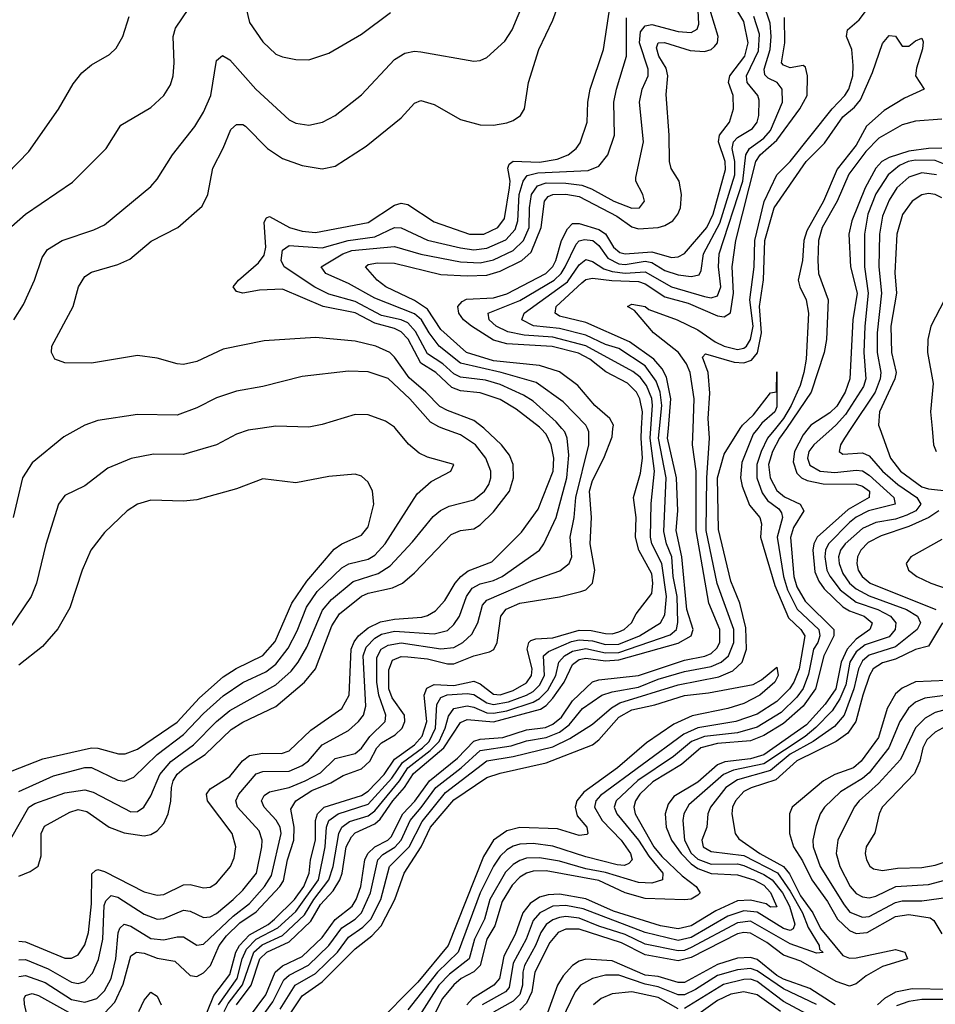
# Model space of a CAD drawing. Header units: inches. Extents: x 884549 to 1028252, y 526810 to 653624.
# Tile 782 of 1056: x 1013353 to 1016130, y 598252 to 601241. Entities that reach past the tile are written whole.
import ezdxf

# ---------------------------------------------------------------- set-up
doc = ezdxf.new("R2010")
doc.units = ezdxf.units.IN
doc.header["$MEASUREMENT"] = 0
doc.layers.add('B0519', color=7, linetype='Continuous')
doc.layers.add('B0610', color=7, linetype='Continuous')

msp = doc.modelspace()

# ---------------------------------------------------------------- linework, layer by layer
at = {"layer": 'B0519', "color": 5}
for points, elevation in [([(1014081.7, 600000), (1014045.5, 599994.5), (1014010, 599982.9), (1013950.1, 599949.9), (1013850, 599920.7), (1013758.5, 599921.5), (1013691.2, 599908.8), (1013620.2, 599879.8), (1013550, 599825.2), (1013490, 599796.8), (1013470.1, 599769.9), (1013432.2, 599647.8), (1013403.8, 599530), (1013387.8, 599490), (1013320.1, 599390)], 2560), ([(1013325.8, 598754.2), (1013380.5, 598850), (1013398.4, 598861.6), (1013490, 598893.9), (1013550, 598902.6), (1013575.6, 598895.6), (1013690, 598835.9), (1013710, 598837.1), (1013729.1, 598850), (1013750, 598885), (1013777.8, 598950), (1013810.9, 598989.1), (1013880.2, 599039.8), (1013949.9, 599110), (1013990, 599143.7), (1014130, 599221.3), (1014176.5, 599263.5), (1014197.6, 599290), (1014223.5, 599336.5), (1014271.4, 599448.6), (1014299, 599481), (1014364.7, 599535.3), (1014440, 599560), (1014476.8, 599583.2), (1014544.6, 599655.4), (1014607.4, 599732.6), (1014628.8, 599751.2), (1014656, 599764), (1014730, 599783.1), (1014762.3, 599810), (1014775.8, 599830), (1014781.8, 599850), (1014781.6, 599870), (1014767, 599910), (1014735.3, 599950), (1014690, 599980.3), (1014636, 600000)], 2540), ([(1013532.5, 600000), (1013486, 599974), (1013390, 599895.8), (1013360.8, 599850), (1013333, 599730)], 2540), ([(1013350, 598897.9), (1013454.8, 598945.2), (1013550, 598970.8), (1013570, 598970.6), (1013650, 598932.4), (1013670.3, 598929.7), (1013698.8, 598941.2), (1013769.6, 599010.4), (1013850, 599071.2), (1013910, 599134.8), (1013970, 599187.8), (1014030, 599228.4), (1014099.1, 599260.9), (1014130, 599284.3), (1014167, 599333), (1014194.2, 599385.8), (1014222.8, 599457.2), (1014255.4, 599504.6), (1014330, 599577), (1014351.3, 599588.7), (1014410, 599603.2), (1014430, 599615), (1014461.2, 599650), (1014558.5, 599801.5), (1014600.9, 599839.1), (1014660.9, 599870), (1014669.3, 599890), (1014590, 599912.7), (1014564.9, 599924.9), (1014532.1, 599952.1), (1014493.1, 600000)], 2560), ([(1013350, 598640.7), (1013384.8, 598655.2), (1013408.6, 598671.4), (1013417.5, 598702.5), (1013418.1, 598770), (1013427.5, 598792.5), (1013504.5, 598835.5), (1013530, 598842.8), (1013556.7, 598836.8), (1013624.1, 598790), (1013670, 598772), (1013730, 598763.3), (1013750, 598767.3), (1013770, 598778.3), (1013790, 598800.5), (1013803.4, 598830), (1013811.3, 598868.8), (1013812.7, 598910), (1013817.8, 598930), (1013830, 598950.1), (1013851.2, 598968.8), (1013915.3, 599010), (1013993.9, 599086.1), (1014030, 599108.1), (1014130, 599155.4), (1014216.9, 599230), (1014250.3, 599270), (1014299.1, 599400.9), (1014322.9, 599437.1), (1014390, 599491.2), (1014410, 599499.8), (1014484.1, 599515.9), (1014513.6, 599530), (1014550, 599561.7), (1014662, 599678.1), (1014690, 599689.7), (1014730, 599695.4), (1014750, 599707.2), (1014790, 599746.5), (1014838.2, 599810), (1014851.1, 599850), (1014849.6, 599890), (1014838.7, 599918.7), (1014814.8, 599950), (1014762, 600000)], 2520), ([(1013350, 598443.2), (1013370, 598441.3), (1013490, 598392.5), (1013510, 598391.7), (1013530, 598402.3), (1013550, 598432.4), (1013561.1, 598470), (1013570, 598557.3), (1013571.8, 598648.2), (1013582.1, 598657.9), (1013590, 598660.9), (1013610, 598655), (1013730, 598593.6), (1013770, 598582.9), (1013790, 598585.5), (1013850, 598615.1), (1013870, 598615.8), (1013910, 598605.1), (1013930, 598607.2), (1013950, 598619.8), (1013991.7, 598670), (1014003, 598697), (1014008.8, 598730), (1013997.3, 598770), (1013922.3, 598870), (1013919.7, 598890), (1013930, 598905.6), (1013990, 598943.8), (1014028.9, 598991.1), (1014050, 599006.7), (1014090, 599013.8), (1014147, 599013), (1014170, 599021.4), (1014235.5, 599084.5), (1014330, 599150.1), (1014351.7, 599190), (1014358.5, 599330), (1014367.4, 599352.6), (1014380.4, 599370), (1014410, 599394.5), (1014446.8, 599413.2), (1014490, 599421.4), (1014572.5, 599427.5), (1014590, 599432), (1014613.8, 599446.2), (1014642.5, 599477.5), (1014673.6, 599530), (1014691.3, 599550), (1014712.8, 599567.2), (1014785.1, 599594.9), (1014875.4, 599684.6), (1014925.1, 599754.9), (1014970.7, 599870), (1014973.5, 599910), (1014965.3, 599950), (1014950, 599982.7), (1014933.8, 600000)], 2480), ([(1013350, 598336.2), (1013370, 598339.2), (1013430, 598317.7), (1013510, 598266.9), (1013550, 598258.5), (1013586.5, 598270), (1013610, 598292.9), (1013630, 598330), (1013644.1, 598390), (1013651.2, 598468.8), (1013656.8, 598483.2), (1013670, 598495.7), (1013690, 598488.8), (1013750, 598451.7), (1013790, 598447.3), (1013830, 598457.2), (1013850, 598456.5), (1013890, 598431.2), (1013910, 598435), (1014000.5, 598519.5), (1014050, 598557.6), (1014095.7, 598610), (1014116.6, 598643.4), (1014146.2, 598770), (1014142.6, 598790), (1014131, 598811), (1014093.8, 598850), (1014086.4, 598870), (1014094.4, 598885.6), (1014110, 598896.4), (1014169.7, 598909.7), (1014218.5, 598930), (1014265.2, 598954.8), (1014310, 598997.9), (1014370, 599013.2), (1014390, 599029.2), (1014414.8, 599065.2), (1014461.1, 599110), (1014463, 599130), (1014441.8, 599190), (1014436, 599230), (1014435.8, 599304.2), (1014449.7, 599330), (1014470, 599342.4), (1014510, 599348.7), (1014630, 599331.1), (1014670, 599335.3), (1014697.5, 599350), (1014724.7, 599375.3), (1014742.9, 599410), (1014756.7, 599463.3), (1014770, 599478.7), (1014910, 599539), (1014991.8, 599568.2), (1015019.4, 599590), (1015028.1, 599610), (1015022.4, 599670), (1015034.8, 599730), (1015040.1, 599790), (1015079.6, 599950), (1015079.6, 599990), (1015074.9, 600000)], 2440), ([(1013350, 598386.6), (1013370, 598388), (1013439.3, 598359.3), (1013510, 598319), (1013530, 598315.2), (1013550, 598321.6), (1013573.6, 598346.4), (1013591.9, 598388.1), (1013604.7, 598450), (1013608.6, 598551.4), (1013613.7, 598566.3), (1013630, 598581.9), (1013650, 598577.1), (1013730, 598525.9), (1013770, 598510.7), (1013790, 598512.1), (1013850, 598537.4), (1013870, 598534.4), (1013910, 598515.2), (1013930, 598517), (1013950, 598527.5), (1014000.3, 598570), (1014030, 598598), (1014071, 598650), (1014087.6, 598730), (1014088.5, 598750), (1014078.9, 598779), (1014013.6, 598850), (1014008.3, 598870), (1014017.3, 598890), (1014070, 598951.5), (1014090, 598958.6), (1014170, 598959.9), (1014210, 598976.5), (1014229.1, 598990.9), (1014270, 599039.4), (1014350, 599082.9), (1014380.9, 599110), (1014395.4, 599130), (1014402.8, 599157.2), (1014394.5, 599310), (1014403.7, 599336.3), (1014430, 599363.8), (1014450, 599375.3), (1014490, 599384.9), (1014610, 599376.9), (1014650, 599386.1), (1014670, 599404.9), (1014686.5, 599430), (1014708.3, 599490), (1014725.2, 599514.8), (1014750, 599528.7), (1014790, 599537.9), (1014816.7, 599550), (1014929.2, 599630), (1014943.2, 599650), (1014979.9, 599730), (1015012.9, 599850), (1015018.7, 599918.7), (1015013.5, 599970), (1015006.1, 599990), (1014997.5, 600000)], 2460), ([(1013610, 598224.6), (1013641.1, 598258.9), (1013667, 598313), (1013690, 598398.7), (1013706.5, 598410), (1013730, 598406.8), (1013770, 598391.8), (1013822.9, 598382.9), (1013870, 598339.4), (1013890, 598336.7), (1013910, 598347.7), (1013931.1, 598370), (1013958.1, 598430), (1013980.1, 598459.9), (1014020.9, 598499.1), (1014070, 598532.9), (1014142.3, 598610), (1014152.8, 598627.2), (1014165.3, 598690), (1014184.4, 598750), (1014185.4, 598790), (1014175.3, 598844.7), (1014190.3, 598869.7), (1014238.7, 598901.3), (1014296.1, 598923.9), (1014333.7, 598946.3), (1014390, 598966.6), (1014415.2, 598990), (1014436.4, 599030), (1014450, 599045.7), (1014491.4, 599070), (1014512.7, 599090), (1014521.2, 599110), (1014519.6, 599130), (1014482.6, 599182.6), (1014473, 599210), (1014472.6, 599267.4), (1014483.8, 599296.2), (1014510, 599307.3), (1014530, 599306.4), (1014590, 599301), (1014650, 599285.4), (1014670, 599285.6), (1014730, 599309.8), (1014777.9, 599322.1), (1014790.6, 599329.4), (1014801.6, 599350), (1014812.6, 599430), (1014828.3, 599451.8), (1014870, 599469.3), (1014990, 599488.8), (1015054.7, 599505.3), (1015070, 599510.1), (1015090, 599530.3), (1015097.1, 599570), (1015082.9, 599650), (1015087, 599730), (1015081.5, 599810), (1015090, 599842), (1015124.4, 599910), (1015150, 599974), (1015152.6, 600000)], 2420), ([(1013901.3, 598178.7), (1013941.7, 598278.3), (1013990, 598342.8), (1014008.2, 598410), (1014019.1, 598430), (1014050, 598462.6), (1014106.2, 598493.8), (1014125.7, 598510), (1014186.7, 598570), (1014214.8, 598610), (1014230.8, 598650), (1014234.7, 598690), (1014249.8, 598750), (1014249.8, 598810), (1014255.9, 598830), (1014276.3, 598850), (1014390, 598885.6), (1014410, 598898.5), (1014458.2, 598950), (1014490, 598996), (1014550, 599039.3), (1014573.7, 599066.3), (1014587.8, 599110), (1014579.8, 599190), (1014588, 599212), (1014610, 599222.5), (1014670, 599220.1), (1014730, 599232.3), (1014750, 599224.8), (1014790, 599193.1), (1014810, 599191.1), (1014850, 599204.3), (1014890, 599227.6), (1014905.7, 599250), (1014907, 599270), (1014892, 599330), (1014897.3, 599350), (1014903.7, 599356.3), (1014918.3, 599361.7), (1014970, 599364.2), (1015050, 599387.9), (1015086.8, 599386.8), (1015130, 599377.2), (1015150, 599376.9), (1015170, 599382.8), (1015186, 599390), (1015208.5, 599410), (1015222.9, 599437.1), (1015270, 599499.3), (1015273.8, 599530), (1015270, 599558.4), (1015230.9, 599630), (1015221.1, 599670), (1015222.7, 599730), (1015215.1, 599790), (1015236, 599864), (1015241.9, 599910), (1015237.7, 599970), (1015239.4, 600000)], 2380), ([(1013955.7, 598250), (1014012.4, 598330), (1014027.8, 598390), (1014040.9, 598419.1), (1014070, 598449.3), (1014136.2, 598483.8), (1014190, 598533.8), (1014258.8, 598630), (1014279.3, 598730), (1014283.8, 598790), (1014290.8, 598810), (1014319.2, 598830), (1014410, 598859.9), (1014481.2, 598938.8), (1014514.4, 598985.6), (1014574.5, 599030), (1014594.5, 599050), (1014614.1, 599090), (1014618, 599162), (1014630, 599183.5), (1014649, 599191), (1014710, 599195.1), (1014730, 599192.8), (1014770, 599167.3), (1014790, 599161.7), (1014836, 599170), (1014890.3, 599190), (1014910, 599201.1), (1014930, 599220.6), (1014944.7, 599250), (1014941.6, 599310), (1014957.1, 599322.9), (1015026.8, 599353.2), (1015050, 599358.5), (1015090, 599355.2), (1015130, 599343.9), (1015170, 599345.2), (1015232.9, 599370), (1015296.8, 599410), (1015310, 599434.4), (1015315.4, 599490), (1015300.8, 599590), (1015270.4, 599650), (1015266.3, 599670), (1015268.3, 599771.7), (1015278.4, 599870), (1015265.6, 599970), (1015267.7, 600000)], 2360), ([(1013973.1, 598230), (1013985.2, 598254.8), (1014028.5, 598311.5), (1014063.2, 598410), (1014087.9, 598432.1), (1014150, 598461.1), (1014216.3, 598523.7), (1014244.7, 598570), (1014290.5, 598630), (1014303.5, 598670), (1014320.4, 598770), (1014329.9, 598790), (1014353.3, 598806.6), (1014410, 598824.1), (1014430, 598839), (1014505.1, 598930), (1014530, 598970), (1014598, 599022), (1014624.8, 599050), (1014643.4, 599090), (1014653.3, 599126.7), (1014669.5, 599150), (1014710, 599157.7), (1014730, 599154.1), (1014770, 599137), (1014790, 599135.2), (1014830, 599143.1), (1014910, 599168.6), (1014930, 599179.7), (1014954.7, 599205.3), (1014979, 599250), (1014988.2, 599290), (1015005.8, 599310), (1015030, 599324.1), (1015070, 599331.7), (1015130, 599318.6), (1015170, 599319.8), (1015326.5, 599373.5), (1015345.3, 599390), (1015349.2, 599410.8), (1015347.7, 599490), (1015335.3, 599550), (1015331.4, 599610), (1015314.5, 599650), (1015306.7, 599686.7), (1015313.7, 599850), (1015291.1, 599970), (1015293.9, 600000)], 2340), ([(1014010.4, 598250), (1014054.9, 598310), (1014081.4, 598390), (1014101.9, 598410), (1014170, 598441.5), (1014235.9, 598504.1), (1014265.4, 598554.6), (1014303.3, 598596.7), (1014324.2, 598630), (1014331.3, 598650), (1014343.5, 598730), (1014359.3, 598760.7), (1014370, 598772.2), (1014430, 598799.7), (1014445.8, 598814.2), (1014484.5, 598870), (1014520, 598910), (1014547, 598953), (1014639.2, 599030), (1014690, 599106.9), (1014710, 599116.8), (1014790.3, 599109.7), (1014932.2, 599147.8), (1014950, 599159.1), (1014970, 599181.6), (1015004.5, 599230), (1015030, 599282.9), (1015050, 599298.4), (1015070, 599302.7), (1015130, 599294.9), (1015170, 599297.1), (1015350, 599347.8), (1015389.6, 599370), (1015396, 599390), (1015376.6, 599450), (1015361.6, 599610), (1015344.4, 599690), (1015349.1, 599750), (1015345.2, 599850), (1015318, 599970), (1015320.6, 600000)], 2320), ([(1014046.8, 598210), (1014099.7, 598280.3), (1014127.5, 598350), (1014150, 598368.8), (1014210, 598397.4), (1014270, 598454.5), (1014310, 598508.9), (1014360.9, 598550), (1014373.8, 598570), (1014388, 598610), (1014400.1, 598690), (1014408.3, 598710), (1014430, 598729.6), (1014469.1, 598750), (1014479.5, 598760.5), (1014515.3, 598830), (1014551.4, 598868.6), (1014595.5, 598930), (1014681.3, 598998.7), (1014730, 599050.4), (1014750, 599056.4), (1014818.4, 599061.6), (1014890, 599085.4), (1014947.7, 599092.3), (1014970, 599101.8), (1014996.2, 599123.8), (1015030, 599172.8), (1015090, 599230.7), (1015110, 599237.2), (1015230, 599249.7), (1015370, 599296.2), (1015431.1, 599308.9), (1015450, 599317.2), (1015467.4, 599332.6), (1015476.3, 599350), (1015477.2, 599390), (1015443.6, 599470), (1015405, 599690), (1015405, 599870), (1015393.7, 599950), (1015395.7, 600000)], 2280), ([(1014069.8, 598190), (1014120.7, 598259.3), (1014154.2, 598325.8), (1014170, 598340.7), (1014229.1, 598370.9), (1014290.8, 598430), (1014330, 598483.6), (1014370, 598510), (1014390, 598530.1), (1014416.7, 598590), (1014438.7, 598690), (1014453.8, 598706.2), (1014490.8, 598729.2), (1014509.8, 598750), (1014537, 598810), (1014571.1, 598848.9), (1014614.7, 598910), (1014692.1, 598970), (1014750, 599022.8), (1014843.4, 599036.6), (1014890, 599051.8), (1014950, 599061.6), (1014990, 599078.4), (1015019.4, 599100.6), (1015059.9, 599150), (1015118.9, 599190), (1015150, 599200), (1015230, 599214.8), (1015290, 599238.4), (1015370, 599261.7), (1015450, 599277), (1015480.7, 599290), (1015502.9, 599310), (1015518.9, 599350), (1015519.6, 599390), (1015468.8, 599528.8), (1015435.4, 599690), (1015437, 599850), (1015445.8, 599970), (1015443.7, 600000)], 2260), ([(1014143, 598237), (1014188, 598310), (1014250, 598345.4), (1014316.8, 598410), (1014350, 598455.3), (1014394.1, 598485.9), (1014417.6, 598510), (1014448, 598570), (1014474.6, 598670), (1014534.2, 598730), (1014573.6, 598806.4), (1014644.8, 598895.2), (1014770, 598991.4), (1014850, 599004), (1014970, 599033.8), (1015021.6, 599058.4), (1015090, 599102), (1015147.7, 599152.3), (1015172.9, 599167.1), (1015350, 599221.9), (1015473.8, 599246.2), (1015516, 599264), (1015544.7, 599290), (1015557.7, 599330), (1015555.1, 599395.1), (1015537.1, 599470), (1015510, 599536.1), (1015473.1, 599693.1), (1015469.7, 599850.3), (1015490, 599922.3), (1015538.8, 600000)], 2240), ([(1015591.6, 600000), (1015577.9, 599982.1), (1015543.9, 599896.1), (1015539.7, 599850), (1015544.6, 599824.6), (1015566.6, 599766.6), (1015598.5, 599730), (1015603, 599710), (1015599.6, 599670), (1015643.3, 599523.3), (1015685.5, 599425.5), (1015722.2, 599390), (1015734.2, 599370), (1015717.2, 599270), (1015701.1, 599230), (1015688.1, 599210), (1015650, 599171.1), (1015590, 599132.3), (1015525.4, 599110), (1015410, 599090.7), (1015367.8, 599072.2), (1015114.4, 598885.6), (1015100.4, 598870), (1015096.8, 598850), (1015119.8, 598810), (1015177.8, 598750), (1015205.9, 598710), (1015210.8, 598690), (1015200.9, 598679.1), (1015187, 598673), (1015165, 598675), (1015070, 598699.4), (1014970, 598731.7), (1014910, 598740.2), (1014870, 598738), (1014850, 598732.1), (1014830, 598720.8), (1014810, 598702.1), (1014790, 598671.6), (1014749.9, 598590.1), (1014683.1, 598410), (1014619.7, 598350), (1014530, 598235.4)], 2240), ([(1015645.5, 600000), (1015621.3, 599970), (1015601.7, 599930), (1015588.8, 599890), (1015588.5, 599850), (1015604.7, 599804.7), (1015621.6, 599781.6), (1015655.6, 599755.6), (1015663.8, 599743.8), (1015666.8, 599730), (1015650.9, 599670), (1015670.2, 599550), (1015682.2, 599510), (1015711.4, 599451.4), (1015776.6, 599390), (1015780.3, 599370), (1015774.1, 599350), (1015760.8, 599330), (1015745.7, 599254.3), (1015729.5, 599210.5), (1015710, 599184.1), (1015662.4, 599137.6), (1015590, 599093.1), (1015530, 599075.6), (1015430, 599065.2), (1015390.5, 599049.5), (1015336, 599004), (1015228.4, 598931.6), (1015162.3, 598870), (1015156.5, 598850), (1015163.8, 598830), (1015230, 598750.3), (1015261.3, 598701.3), (1015303.3, 598650), (1015302.5, 598630), (1015270, 598619.5), (1015230, 598622.1), (1015130, 598652.5), (1015070, 598662.7), (1014990, 598686), (1014930, 598696.7), (1014890, 598695.1), (1014870, 598688.7), (1014850, 598676.5), (1014826.8, 598653.2), (1014778.6, 598570), (1014762.4, 598510), (1014732.3, 598450), (1014716.5, 598390), (1014656.2, 598343.8), (1014624.1, 598310), (1014556.1, 598204)], 2260), ([(1015678.7, 600000), (1015658.1, 599970), (1015636.6, 599930), (1015624.7, 599890), (1015629, 599850), (1015650, 599811.1), (1015672.5, 599792.5), (1015720.6, 599770), (1015731.7, 599750), (1015700.5, 599699.5), (1015690.9, 599669.1), (1015701, 599550), (1015710, 599518.7), (1015735.5, 599475.5), (1015823, 599390), (1015822.9, 599370), (1015792.2, 599310), (1015767.3, 599210), (1015730, 599156.9), (1015670, 599103.9), (1015610, 599068.2), (1015570, 599051.3), (1015470, 599043.7), (1015418.6, 599030), (1015360.4, 598979.6), (1015273.2, 598926.8), (1015234.2, 598890), (1015221.1, 598870), (1015215.9, 598850), (1015219.9, 598830), (1015276.1, 598730), (1015300.4, 598700.4), (1015362.2, 598642.3), (1015404.7, 598610), (1015416.6, 598590), (1015410, 598583.7), (1015390, 598571.3), (1015370, 598569.1), (1015250, 598573.6), (1015190, 598590.4), (1015110, 598627.4), (1014950, 598656.6), (1014910, 598655.8), (1014890, 598649.7), (1014870, 598637.7), (1014846.4, 598613.6), (1014816.2, 598563.8), (1014794.3, 598490), (1014770, 598449.9), (1014749.4, 598370), (1014730, 598350.9), (1014692.2, 598330), (1014670, 598311.5), (1014635.4, 598270), (1014590, 598179.9)], 2280), ([(1015745.2, 600000), (1015730, 599980.4), (1015703.3, 599930), (1015698.8, 599898.8), (1015710, 599863.8), (1015724.6, 599850), (1015742.1, 599842.1), (1015790, 599832), (1015890, 599830.7), (1015910, 599824.6), (1015930.9, 599810), (1015930.1, 599790), (1015865.7, 599754.3), (1015772.5, 599670), (1015761.6, 599650), (1015758.6, 599630), (1015765.1, 599565.1), (1015776.6, 599536.6), (1015792.9, 599512.9), (1015850, 599458.8), (1015870, 599446.3), (1015914.6, 599430), (1015938.9, 599410), (1015936.8, 599403.2), (1015931.9, 599390), (1015890, 599360.2), (1015863.2, 599330), (1015845, 599290), (1015828.3, 599210), (1015796.7, 599163.3), (1015740, 599100), (1015610, 599009), (1015570, 598996.7), (1015491.7, 598988.3), (1015470, 598978.8), (1015410, 598926.2), (1015337.3, 598882.7), (1015320.3, 598859.7), (1015310.6, 598830), (1015314.4, 598790), (1015330.2, 598750), (1015359.4, 598710), (1015390, 598678.4), (1015410, 598664.5), (1015450, 598648.8), (1015530, 598645.3), (1015579.9, 598630), (1015610, 598613.2), (1015630, 598591.7), (1015650, 598547.5), (1015630, 598547.2), (1015616.9, 598556.9), (1015570, 598568.3), (1015530, 598566.3), (1015464.2, 598535.8), (1015390, 598490.6), (1015350, 598481.1), (1015296.7, 598490), (1015154.3, 598534.3), (1015070, 598572.4), (1014990, 598586), (1014955.9, 598584.1), (1014930, 598577.4), (1014901.6, 598558.4), (1014878.8, 598530), (1014856.1, 598463.9), (1014821.5, 598398.5), (1014808.3, 598330), (1014790.9, 598310), (1014726.6, 598270), (1014709.2, 598250)], 2320), ([(1015817.6, 600000), (1015761.5, 599950), (1015746.6, 599930), (1015742.4, 599910), (1015750, 599888), (1015781.5, 599870), (1015825.7, 599865.7), (1015890, 599873.7), (1015910, 599870.8), (1015930, 599858.5), (1016004.9, 599790), (1016008.6, 599770), (1015927.3, 599750), (1015890, 599730.8), (1015870, 599714.3), (1015805.9, 599650), (1015797.2, 599630), (1015795.1, 599610), (1015801.8, 599570), (1015810, 599551.9), (1015841.4, 599510), (1015890, 599473), (1015956, 599450), (1015994.9, 599430), (1016010.4, 599410), (1016008.7, 599390), (1015990, 599367.7), (1015917.3, 599342.7), (1015890, 599321.9), (1015871.1, 599290), (1015858.5, 599221.5), (1015840.8, 599179.2), (1015817.3, 599142.7), (1015768.2, 599091.8), (1015735.2, 599064.8), (1015610, 598982.1), (1015517.8, 598962.2), (1015488, 598950), (1015382.3, 598857.7), (1015367.1, 598830), (1015364.2, 598810), (1015370, 598750), (1015390, 598711), (1015410, 598692.9), (1015450, 598677.5), (1015530, 598678.1), (1015550, 598672.9), (1015610, 598646.4), (1015635.9, 598630), (1015667.1, 598590), (1015688.1, 598550), (1015704.6, 598495.4), (1015699.3, 598480.7), (1015690, 598475.9), (1015670, 598482), (1015590, 598531.4), (1015550, 598536), (1015500.8, 598519.1), (1015390, 598455.2), (1015350, 598445.9), (1015250.4, 598470), (1015062, 598541.9), (1015010, 598552.2), (1014969.9, 598550.1), (1014930.8, 598530), (1014910, 598506.5), (1014888.9, 598450), (1014850, 598376.6), (1014837.2, 598302.8), (1014826.2, 598290), (1014755.7, 598250)], 2340), ([(1015874.5, 600000), (1015854.5, 599970), (1015843, 599950), (1015839, 599930), (1015850, 599922), (1015910, 599925.5), (1015930, 599917.1), (1015970, 599869.8), (1016017, 599830), (1016074.4, 599790), (1016086.7, 599770), (1016070.9, 599750), (1016043.7, 599736.3), (1016010, 599724.4), (1015950, 599714.7), (1015910, 599696.6), (1015856.7, 599650), (1015842.7, 599630), (1015836.7, 599610), (1015838.3, 599590), (1015850, 599559.4), (1015870, 599530.7), (1015890, 599512.9), (1015930, 599492), (1016042.8, 599450), (1016076.9, 599430), (1016085.2, 599410), (1016075.3, 599390), (1016010, 599337.3), (1015930, 599311.5), (1015910, 599294.8), (1015897.5, 599270), (1015883.2, 599210), (1015853.9, 599130), (1015824.3, 599095.7), (1015760.3, 599050), (1015690, 599010.9), (1015630, 598961.4), (1015530, 598933), (1015494.5, 598910), (1015448.7, 598850), (1015440.8, 598830), (1015437.1, 598790), (1015422.4, 598750), (1015426.6, 598730), (1015450, 598716.1), (1015550, 598703.2), (1015651.2, 598651.2), (1015690, 598595.3), (1015727.1, 598530), (1015744.9, 598484.9), (1015778.4, 598430), (1015779.6, 598419.6), (1015790, 598409.7), (1015770, 598407.1), (1015690, 598435.9), (1015570, 598504.7), (1015530, 598499.1), (1015390, 598423.9), (1015370, 598415.7), (1015350, 598413.8), (1015250, 598435), (1015190, 598463.9), (1015110, 598488.9), (1015050, 598513.5), (1015010, 598518), (1014990, 598515.6), (1014970, 598508.6), (1014950, 598493.8), (1014933.3, 598470), (1014917.7, 598430), (1014884.6, 598370), (1014879.1, 598350), (1014878, 598310), (1014870, 598282), (1014850, 598261.6), (1014790, 598227.8)], 2360), ([(1015962.2, 600000), (1015994.9, 599910), (1016025.1, 599870), (1016090, 599822.6), (1016110, 599816.2), (1016174.8, 599810)], 2380), ([(1016120.6, 600000), (1016125.3, 599950), (1016133.5, 599930)], 2420), ([(1013330, 598960.5), (1013423.1, 598996.9), (1013570, 599030.1), (1013590, 599029.4), (1013651.9, 599011.9), (1013672.1, 599012.1), (1013710, 599026.6), (1013830, 599108.2), (1013897.9, 599182.1), (1013970, 599245.8), (1014009.2, 599270.8), (1014090, 599310.7), (1014127.3, 599352.7), (1014178.6, 599470), (1014223.5, 599536.5), (1014306.2, 599633.8), (1014330, 599650.1), (1014390, 599675.8), (1014410, 599700.8), (1014427.5, 599770), (1014422.9, 599810), (1014410, 599836.9), (1014390, 599854.8), (1014370, 599860.9), (1014290, 599853.6), (1014190, 599835.3), (1014090, 599846.8), (1014010, 599816.2), (1013890, 599783.5), (1013850, 599779.3), (1013750, 599782.3), (1013710.1, 599769.9), (1013679, 599750), (1013610, 599684.1), (1013568.7, 599630), (1013542.1, 599570), (1013505.1, 599454.9), (1013468.7, 599391.3), (1013422, 599338), (1013350, 599281.5)], 2580), ([(1016141.1, 599750), (1016110.3, 599729.7), (1016050, 599702.2), (1015965.9, 599674.1), (1015926.8, 599653.2), (1015904.1, 599630), (1015894.8, 599610), (1015892.8, 599590), (1015896.9, 599570), (1015908.6, 599550), (1015933.2, 599530), (1016131.7, 599450)], 2380), ([(1016150, 599662.7), (1016055.7, 599610), (1016042, 599590), (1016048.7, 599570), (1016074.7, 599550), (1016116.8, 599530), (1016190, 599505.3)], 2420), ([(1016152, 599410), (1016110, 599338.6), (1016070, 599328.7), (1016010, 599299.3), (1015970, 599288.2), (1015942.2, 599270), (1015930.3, 599249.7), (1015910.1, 599190.1), (1015888.9, 599110), (1015864.6, 599075.4), (1015829.9, 599050.1), (1015710, 598991.1), (1015646.8, 598933.2), (1015571.3, 598908.7), (1015550, 598897.5), (1015524.2, 598870), (1015515.5, 598850), (1015513.1, 598830), (1015523.3, 598770), (1015534.4, 598754.4), (1015597.9, 598710), (1015670, 598670), (1015687.6, 598647.6), (1015721.7, 598581.7), (1015758.5, 598530), (1015781.9, 598481.9), (1015850, 598399.7), (1015870, 598391.6), (1015890, 598393.3), (1016010, 598418.2), (1016038.2, 598410), (1016045.8, 598390), (1015970, 598367.1), (1015921.1, 598338.9), (1015890, 598313.7), (1015870, 598306.8), (1015830, 598320.7), (1015722.8, 598382.8), (1015670, 598401.6), (1015619.7, 598439.7), (1015570, 598468.1), (1015550, 598470.3), (1015530, 598466), (1015390, 598393.6), (1015350, 598383.5), (1015250, 598401.7), (1015178.4, 598438.4), (1015050, 598480), (1015010, 598479.7), (1014986.2, 598470), (1014960.9, 598439.1), (1014915.6, 598350), (1014906.6, 598290), (1014890, 598255.2), (1014870, 598234.5)], 2380), ([(1014137.7, 598170), (1014210, 598277.3), (1014270, 598320.3), (1014370, 598420.8), (1014420.5, 598459.5), (1014449, 598490), (1014491.2, 598570), (1014518.6, 598650), (1014570.3, 598730), (1014599.1, 598790), (1014670, 598872.3), (1014770, 598940.7), (1014810, 598953.6), (1014950, 598984.8), (1015090, 599039.3), (1015110, 599054.3), (1015170, 599123.4), (1015210, 599145.6), (1015279.3, 599160.7), (1015369.2, 599189.2), (1015442.6, 599197.4), (1015577.5, 599222.5), (1015603.6, 599236.4), (1015650, 599274.8), (1015653.6, 599250), (1015643.6, 599230), (1015598, 599190), (1015550, 599164.9), (1015501.1, 599150), (1015392.6, 599127.4), (1015337.3, 599102.7), (1015253.9, 599046.1), (1015166.2, 598970), (1015064.6, 598895.4), (1015043.2, 598870), (1015038, 598850), (1015044.3, 598824.3), (1015073.3, 598790), (1015076.3, 598770), (1015073.1, 598766.9), (1015050, 598763.9), (1014984.4, 598784.4), (1014870, 598788.4), (1014830, 598778.5), (1014790, 598750.3), (1014759.8, 598700.2), (1014652.4, 598430), (1014560.8, 598319.2), (1014430, 598187.6)], 2220), ([(1016165.1, 599234.9), (1016070, 599231.1), (1016030, 599212), (1016010, 599194), (1015984.5, 599150), (1015957.8, 599062.2), (1015905.1, 598990), (1015882.1, 598970), (1015826.1, 598950), (1015791.1, 598930), (1015696.1, 598850), (1015687.9, 598830), (1015687.9, 598770), (1015700.6, 598730), (1015727.6, 598687.6), (1015755.6, 598630), (1015803.8, 598563.8), (1015833.3, 598510), (1015870, 598476.3), (1015890, 598467.3), (1015923.9, 598470), (1016010, 598518), (1016050, 598524.7), (1016114.6, 598514.6), (1016126.1, 598506.1), (1016150, 598466.3)], 2420), ([(1016204.2, 599195.8), (1016098.7, 599181.3), (1016070.5, 599169.5), (1016049.1, 599150.9), (1016023.3, 599110), (1015989.7, 599030.3), (1015930, 598954.9), (1015910, 598937.5), (1015842.8, 598897.2), (1015794.5, 598850), (1015781.6, 598830), (1015768.2, 598791.8), (1015758.8, 598750), (1015759.6, 598730), (1015781.2, 598670), (1015853.6, 598553.6), (1015871.6, 598531.6), (1015910, 598516.1), (1015930, 598518.1), (1016010, 598561), (1016030, 598565.9), (1016090, 598565.6), (1016170, 598577.1)], 2440), ([(1016170.8, 599149.2), (1016130, 599137.3), (1016099.5, 599120.5), (1016070, 599090.7), (1016024.6, 598995.4), (1015958, 598922), (1015899.4, 598870), (1015883.9, 598850), (1015834.3, 598750), (1015829.7, 598710), (1015840.9, 598670), (1015872.3, 598610), (1015890, 598588.6), (1015910, 598578.1), (1015930, 598575.4), (1015950, 598579.8), (1016010.6, 598609.4), (1016110, 598615.4), (1016190, 598637.1)], 2460), ([(1016163.4, 599096.6), (1016130, 599078), (1016104.9, 599055.1), (1016092.5, 599030), (1016083.6, 598990), (1016067.3, 598952.7), (1015969.2, 598850), (1015960.1, 598830), (1015947.2, 598772.8), (1015920.4, 598730), (1015917.4, 598710), (1015921.6, 598690), (1015931.6, 598671.6), (1015943.2, 598663.2), (1015970, 598658.3), (1016015.3, 598664.7), (1016090, 598667.2), (1016130, 598674.7), (1016190, 598694.2)], 2480), ([(1015826.5, 598250), (1015750, 598300.3), (1015670, 598328.3), (1015650, 598339.4), (1015590, 598387.6), (1015570, 598394.4), (1015530, 598391.8), (1015470, 598372.8), (1015370, 598317.9), (1015350, 598317.8), (1015290, 598336.1), (1015250, 598340.7), (1015150, 598383.8), (1015070, 598389), (1015050, 598383), (1015030.1, 598370), (1015001.5, 598338.5), (1014984.7, 598310), (1014954.1, 598225.9)], 2420), ([(1015770, 598250.9), (1015670, 598298.7), (1015590, 598353.4), (1015570, 598360.2), (1015530, 598356.5), (1015470, 598339.3), (1015403.4, 598296.6), (1015370, 598281), (1015350, 598280.8), (1015290, 598305.3), (1015250, 598313.3), (1015170, 598340.2), (1015130, 598340.5), (1015090, 598330.6), (1015054.3, 598310), (1015037.4, 598290), (1014996.2, 598203.8)], 2440), ([(1015754.6, 598214.6), (1015670, 598260.6), (1015590, 598321.1), (1015570, 598327.9), (1015550, 598327.5), (1015488.3, 598311.7), (1015370, 598239.4)], 2460), ([(1016170, 598296.6), (1016060.6, 598299.4), (1016010, 598288.9), (1015976.7, 598270), (1015955.3, 598250)], 2420), ([(1013381.1, 598190), (1013367.3, 598252.7), (1013366, 598270), (1013370, 598278.5), (1013390, 598284.8), (1013410, 598279.2), (1013510, 598223)], 2420), ([(1013714.3, 598230), (1013730, 598264.7), (1013750, 598288.9), (1013770, 598276.6), (1013781.8, 598250)], 2380), ([(1015350, 598238.2), (1015290, 598272.5), (1015209.8, 598290.2), (1015150, 598284), (1015116.6, 598270), (1015093.3, 598250)], 2460), ([(1015660.6, 598230), (1015590, 598280.4), (1015550, 598290.2), (1015510, 598282.5), (1015470, 598263.4), (1015391.7, 598208.3)], 2480), ([(1016210, 598266.2), (1016090, 598266.4), (1016050, 598260.5), (1016013.1, 598246.9)], 2440)]:
    msp.add_lwpolyline(points, dxfattribs=dict(at, elevation=elevation))
at = {"layer": 'B0610', "color": 5}
for points, elevation in [([(1014762, 600000), (1014761, 600001), (1014730, 600023.5), (1014650, 600053.9), (1014627, 600066.9), (1014585.1, 600110), (1014533.7, 600153.7), (1014490, 600216.5), (1014475.7, 600230), (1014432.9, 600250), (1014370, 600265.3), (1014250, 600275.5), (1014094.3, 600265.7), (1013970, 600240.2), (1013890, 600203.4), (1013850, 600194.3), (1013830, 600195.7), (1013770, 600212.9), (1013710, 600220.8), (1013570, 600197.7), (1013490, 600199.1), (1013458.9, 600210), (1013448.9, 600230), (1013449.8, 600250), (1013514.9, 600370), (1013530.6, 600430), (1013550, 600461.1), (1013570, 600473.8), (1013650, 600497.5), (1013686.4, 600513.6), (1013751.9, 600568.1), (1013832.1, 600610), (1013905.9, 600674.1), (1013923.8, 600710), (1013938.2, 600790), (1013970, 600850.2), (1013993.2, 600906.9), (1014010, 600922.2), (1014030, 600922.3), (1014037.3, 600917.3), (1014104.2, 600850), (1014150, 600819.6), (1014210, 600798), (1014270, 600788.1), (1014310, 600796), (1014403.5, 600856.5), (1014510, 600942.7), (1014550, 600987.2), (1014570, 600995.6), (1014610, 600983.5), (1014690, 600937.9), (1014750, 600921.1), (1014790, 600920.6), (1014830, 600927.3), (1014850, 600934.2), (1014872, 600950), (1014884.2, 600970), (1014896.4, 601050), (1014928, 601150), (1014970, 601239.1), (1015010.4, 601350)], 2520), ([(1014933.8, 600000), (1014930, 600004), (1014858.9, 600058.9), (1014810, 600087.8), (1014750, 600108.1), (1014690, 600113.8), (1014663.8, 600123.8), (1014614.6, 600170), (1014570, 600198.3), (1014531.1, 600271.1), (1014510, 600293.2), (1014490, 600303), (1014430, 600319.1), (1014370, 600350.6), (1014272.8, 600370), (1014150, 600422.6), (1014079.9, 600420.1), (1014030, 600410.4), (1014010, 600415.9), (1014000.5, 600430), (1014016.2, 600450), (1014077.1, 600502.9), (1014093.9, 600526.1), (1014099.5, 600550), (1014093.8, 600626.2), (1014101.3, 600638.7), (1014110, 600643.6), (1014171.6, 600610), (1014210, 600598.2), (1014250, 600594.2), (1014410, 600624.9), (1014490, 600677.8), (1014510, 600683.6), (1014530, 600679.6), (1014610, 600627.5), (1014717.4, 600590), (1014761, 600590), (1014803.7, 600610), (1014823.2, 600636.8), (1014839.1, 600730), (1014840.4, 600750), (1014833.9, 600790), (1014837.9, 600802.1), (1014850, 600811.1), (1014930, 600808.2), (1014983.2, 600816.8), (1015017, 600830), (1015040.7, 600850), (1015052.8, 600867.3), (1015074.7, 600930), (1015076.3, 600990), (1015083.3, 601030), (1015123.3, 601150), (1015155.7, 601364.3)], 2480), ([(1014023.1, 601343.1), (1014050, 601231.8), (1014090, 601173.6), (1014130, 601135.9), (1014150, 601127.5), (1014190, 601120.2), (1014230, 601119.2), (1014290, 601138.9), (1014390, 601196.8), (1014477.4, 601262.7)], 2560), ([(1013335, 600330), (1013363.7, 600376.3), (1013397, 600450), (1013420.9, 600519.1), (1013437.1, 600542.9), (1013481.3, 600570), (1013577.5, 600602.5), (1013610, 600617.8), (1013750, 600734), (1013770, 600756.5), (1013815.9, 600830), (1013883.7, 600916.3), (1013910, 600960.2), (1013932.8, 601010), (1013950, 601116.4), (1013968.3, 601131.7), (1013990, 601118.9), (1014068.9, 601030), (1014170, 600936.3), (1014190, 600926.3), (1014230, 600920.5), (1014270.9, 600929.1), (1014310, 600950.2), (1014390, 601012.2), (1014490, 601120.2), (1014521, 601139), (1014550, 601144.6), (1014570, 601143), (1014730, 601114.9), (1014750, 601116.9), (1014770, 601125.7), (1014824.1, 601175.9), (1014847.1, 601210), (1014883, 601297)], 2540), ([(1015152.6, 600000), (1015153.7, 600010), (1015142.9, 600030), (1015097.4, 600070), (1015046.2, 600130), (1014990, 600171.3), (1014930, 600191.3), (1014790, 600204.9), (1014707.8, 600230), (1014630, 600300), (1014590, 600362), (1014550, 600388.3), (1014463.7, 600430), (1014436.7, 600450), (1014401.4, 600490), (1014410, 600497.5), (1014437.7, 600502.3), (1014490, 600501.9), (1014630, 600467.5), (1014710, 600462.7), (1014770, 600465.3), (1014810, 600477.5), (1014876, 600510), (1014904.7, 600535.3), (1014935.1, 600610), (1014945, 600690), (1014956.4, 600703.6), (1014970, 600710.2), (1015010, 600711), (1015050, 600704.4), (1015164.1, 600644.1), (1015210, 600612.3), (1015230, 600606), (1015289.7, 600610.3), (1015310, 600616.1), (1015333.8, 600630), (1015349.4, 600650), (1015357.1, 600670), (1015360.9, 600710), (1015353.1, 600750), (1015329.2, 600789.2), (1015323.6, 600810), (1015323.3, 600890), (1015313.7, 601013.7), (1015318.6, 601070), (1015313.4, 601093.4), (1015292, 601130), (1015284.9, 601155.1), (1015289.7, 601170.3), (1015308.4, 601171.6), (1015386.9, 601146.9), (1015430, 601143.7), (1015450.3, 601149.7), (1015460.8, 601159.2), (1015469.9, 601170), (1015472, 601190), (1015438.7, 601298.7)], 2420), ([(1015239.4, 600000), (1015242.4, 600050), (1015234.1, 600090), (1015223.7, 600110), (1015197, 600137), (1015131.3, 600171.3), (1015082.3, 600210), (1015047.9, 600227.9), (1014968.3, 600248.3), (1014830, 600257.2), (1014790, 600267.5), (1014722.9, 600310), (1014699.1, 600330), (1014684.5, 600350), (1014682.1, 600370), (1014694.9, 600385.1), (1014708.2, 600391.8), (1014790, 600396.1), (1014830, 600408.6), (1014949.1, 600470), (1014970, 600491.6), (1014979.6, 600510), (1014996.6, 600570), (1015014.2, 600605.8), (1015030, 600622), (1015050, 600621.9), (1015110, 600603.7), (1015130.1, 600590.1), (1015154.5, 600550), (1015173.8, 600533.9), (1015190, 600529.5), (1015270, 600536.3), (1015330, 600518.6), (1015350, 600520.5), (1015370, 600530.4), (1015437.6, 600610), (1015456, 600650), (1015493.7, 600786.3), (1015493, 600810), (1015473.1, 600870), (1015475.8, 600890), (1015505.7, 600930), (1015518.5, 600970), (1015517.6, 601010), (1015503, 601050), (1015506.7, 601070), (1015552.6, 601130), (1015562.9, 601170), (1015550, 601234.7), (1015513.8, 601293.9)], 2380), ([(1015293.9, 600000), (1015300.4, 600070), (1015295.8, 600110), (1015283.7, 600143.7), (1015249.7, 600189.7), (1015170, 600242.8), (1015130, 600254.8), (1015070, 600282.9), (1014990, 600303.6), (1014911.8, 600311.8), (1014875.8, 600330), (1014882.8, 600350), (1015014.7, 600445.3), (1015050, 600496), (1015070, 600512.5), (1015090, 600507), (1015124.4, 600484.4), (1015150, 600476.2), (1015190, 600471.3), (1015250, 600474.8), (1015330, 600429.3), (1015430, 600400), (1015450, 600396.7), (1015470, 600402.9), (1015480.1, 600430), (1015472.5, 600490), (1015474.6, 600530), (1015546.3, 600750), (1015556.1, 600830), (1015566.8, 600850), (1015610, 600881.3), (1015630, 600903.8), (1015666.8, 600990), (1015665.7, 601030), (1015650.4, 601050), (1015623.2, 601063.2), (1015613.4, 601073.4), (1015611, 601090), (1015629.8, 601150), (1015632.3, 601190), (1015629, 601230), (1015609, 601290)], 2340), ([(1015395.7, 600000), (1015399.2, 600090), (1015387.2, 600170), (1015375.9, 600195.9), (1015350.9, 600230.9), (1015275, 600290), (1015217.6, 600357.6), (1015196.8, 600370), (1015210, 600377.5), (1015250, 600370.4), (1015261.2, 600361.2), (1015347.4, 600330), (1015410, 600298.8), (1015462.9, 600262.9), (1015490.2, 600249.8), (1015530, 600239.4), (1015550, 600243.3), (1015557.7, 600250), (1015570.2, 600269.8), (1015577.7, 600310), (1015568.2, 600390), (1015580.6, 600490), (1015583.2, 600570), (1015610.8, 600689.2), (1015650.1, 600769.9), (1015690, 600809.8), (1015817.6, 600970), (1015856.4, 601010), (1015868.5, 601030), (1015880.1, 601070), (1015881.4, 601101.4), (1015877, 601150), (1015860.8, 601190), (1015863.9, 601210), (1015899.6, 601240.4), (1015936.8, 601290)], 2280), ([(1013213.2, 600670), (1013380, 600840), (1013470.5, 600969.5), (1013514.6, 601045.4), (1013541.1, 601078.9), (1013570, 601103.6), (1013624.7, 601135.3), (1013645.6, 601154.4), (1013665.4, 601190), (1013684.5, 601250)], 2580), ([(1013327.3, 600612.7), (1013370, 600650.2), (1013512.6, 600747.4), (1013614.7, 600850), (1013659.4, 600920.6), (1013750, 600974.4), (1013789.8, 601010), (1013810, 601043.1), (1013818.7, 601070), (1013821.7, 601110), (1013817.8, 601190), (1013825.1, 601214.9), (1013865.6, 601274.4)], 2560), ([(1015074.9, 600000), (1015070.2, 600010.2), (1015001.1, 600081.1), (1014919.2, 600139.2), (1014813.7, 600170), (1014690, 600197.7), (1014625.3, 600250), (1014594.6, 600290), (1014572, 600330), (1014550, 600348), (1014430, 600395.3), (1014350, 600439.8), (1014281, 600470), (1014267, 600490), (1014332.7, 600530), (1014359.9, 600540.1), (1014490, 600552.3), (1014570, 600528.9), (1014690, 600505.4), (1014750, 600502.7), (1014790, 600511.5), (1014850, 600539.8), (1014880.6, 600570), (1014898.3, 600610), (1014899.1, 600670), (1014905.4, 600710), (1014923.6, 600736.4), (1014950, 600745.8), (1015010, 600744.8), (1015057.9, 600737.9), (1015087, 600727), (1015155, 600690), (1015210, 600669), (1015233.5, 600670), (1015248, 600690), (1015242.9, 600710), (1015222.1, 600750), (1015221.4, 600761.4), (1015245.6, 600870), (1015232.6, 600990), (1015241.1, 601030), (1015259.3, 601070), (1015259.8, 601090), (1015233.1, 601170), (1015236.5, 601203.5), (1015250, 601222.3), (1015270, 601226.3), (1015350, 601205.2), (1015390, 601202), (1015407.7, 601212.3), (1015412.6, 601227.4), (1015410.7, 601269.4)], 2440), ([(1015267.7, 600000), (1015272.8, 600070), (1015270, 600090.4), (1015253.9, 600130), (1015235.1, 600155.1), (1015212.9, 600172.9), (1015070.2, 600250.2), (1014970, 600276.9), (1014882.9, 600282.9), (1014833.2, 600293.2), (1014798.2, 600310), (1014776.7, 600330), (1014774.2, 600350), (1014870, 600388.2), (1014973.7, 600450), (1014995, 600470), (1015007.9, 600490), (1015040.6, 600559.4), (1015050, 600569.4), (1015066.4, 600573.6), (1015091.3, 600570), (1015110, 600554.8), (1015136.8, 600516.8), (1015170, 600500), (1015190, 600498), (1015250, 600507.8), (1015270, 600503.6), (1015310, 600479.4), (1015350, 600466), (1015390, 600460.7), (1015414, 600466), (1015420.3, 600479.7), (1015426.7, 600530), (1015477, 600623), (1015521.9, 600770), (1015522.4, 600810), (1015514.3, 600850), (1015517.7, 600870), (1015530, 600882.9), (1015576, 600910), (1015589.9, 600930), (1015595.4, 600950), (1015596.5, 600996.5), (1015591.9, 601010), (1015559.2, 601050), (1015558, 601070), (1015594.2, 601145.8), (1015596.8, 601196.8), (1015579.6, 601250)], 2360), ([(1014997.5, 600000), (1014980.2, 600020.2), (1014910, 600082.4), (1014881.4, 600101.4), (1014810, 600133.4), (1014766.2, 600146.2), (1014690, 600155.5), (1014670, 600165.3), (1014635.9, 600195.9), (1014590, 600226.6), (1014553.8, 600293.8), (1014530, 600320), (1014510, 600330), (1014450, 600342.7), (1014370, 600385.5), (1014290, 600407), (1014248.3, 600428.3), (1014154.9, 600490), (1014145.5, 600510), (1014150, 600541.5), (1014170, 600554.9), (1014270, 600548.3), (1014349.5, 600570.5), (1014430, 600581.7), (1014490, 600609.5), (1014510, 600608.8), (1014590, 600570.9), (1014690, 600547.7), (1014730, 600542.2), (1014770, 600547.1), (1014827.4, 600572.6), (1014856, 600604), (1014864.2, 600630), (1014868, 600710), (1014879.9, 600750), (1014892.3, 600767.7), (1014924.6, 600775.4), (1015077.1, 600782.9), (1015110, 600795.8), (1015136.9, 600830), (1015157.5, 600890), (1015155.5, 600990), (1015163.1, 601030), (1015193.6, 601130), (1015193.6, 601246.4)], 2460), ([(1015320.6, 600000), (1015328.4, 600090), (1015315.4, 600155.4), (1015301.3, 600181.3), (1015276, 600210), (1015202.9, 600262.9), (1015070, 600321.8), (1014990, 600340.4), (1014977, 600350), (1014980.2, 600370), (1015057.7, 600442.3), (1015070, 600451.8), (1015090, 600456.2), (1015148.6, 600448.6), (1015230, 600446.1), (1015250, 600438.7), (1015310, 600399.6), (1015380.2, 600380.2), (1015470, 600342), (1015490, 600338.4), (1015509.5, 600350.5), (1015518.3, 600410), (1015514.1, 600490), (1015525.4, 600570), (1015586.1, 600810), (1015598.7, 600830), (1015650, 600874.6), (1015719.9, 600970), (1015741.4, 601010), (1015742.5, 601070), (1015736.3, 601096.3), (1015730, 601101.6), (1015690, 601094.8), (1015670, 601102.4), (1015663.9, 601110), (1015674.1, 601170), (1015672.6, 601247.3)], 2320), ([(1015443.7, 600000), (1015441.6, 600030), (1015446.7, 600106.7), (1015441.6, 600170), (1015423.9, 600216.1), (1015433.4, 600226.6), (1015520.7, 600200.7), (1015550, 600199.2), (1015572.4, 600207.6), (1015590.9, 600229.1), (1015603.1, 600290), (1015597.4, 600370), (1015608.8, 600451.2), (1015613.4, 600570), (1015641.3, 600670), (1015738.6, 600810), (1015794.7, 600865.3), (1015850, 600945.7), (1015885, 600975), (1015903.1, 600996.9), (1015939.7, 601080.3), (1015970, 601168.7), (1015990, 601192.7), (1016010, 601191), (1016030, 601160.5), (1016050, 601160.5), (1016070, 601176.3), (1016090, 601184.7), (1016093.7, 601173.7), (1016091.8, 601151.9), (1016073.2, 601093.2), (1016070.5, 601070.5), (1016096.3, 601030), (1016037.2, 601002.8), (1015975.3, 600964.7), (1015922.1, 600917.9), (1015890, 600859.7), (1015833.2, 600786.8), (1015791, 600690), (1015740.6, 600599.4), (1015731.6, 600570), (1015727.2, 600510), (1015714.3, 600450), (1015719.3, 600430), (1015739.1, 600390), (1015745.3, 600350), (1015738.5, 600210), (1015731.5, 600170), (1015720, 600130), (1015692.8, 600070), (1015670, 600030.4), (1015645.5, 600000)], 2260), ([(1016150, 600938.6), (1016070, 600932.6), (1016030, 600921), (1015959.3, 600880.7), (1015919.2, 600840.8), (1015868.5, 600771.5), (1015832.7, 600690), (1015787.3, 600610), (1015776.2, 600570), (1015773.7, 600510), (1015776.1, 600470), (1015804.9, 600390), (1015800.3, 600270), (1015793.6, 600230), (1015754.3, 600110), (1015678.7, 600000)], 2280), ([(1016150, 600850.2), (1016110, 600850), (1016050, 600841.5), (1015990, 600822), (1015968.3, 600810), (1015950, 600790), (1015917.9, 600730), (1015877.2, 600630), (1015868.4, 600590), (1015873.1, 600490), (1015893.3, 600410), (1015880.7, 600330), (1015871.1, 600150), (1015857, 600110), (1015832.1, 600067.9), (1015810, 600047.7), (1015752.9, 600010), (1015745.2, 600000)], 2320), ([(1016170, 600797), (1016130, 600813.5), (1016070, 600813.9), (1016048.5, 600810), (1016022.2, 600797.8), (1015987.8, 600770), (1015950, 600712), (1015925.5, 600650), (1015915.3, 600590), (1015915.5, 600490), (1015927.1, 600410), (1015916.5, 600310), (1015913.8, 600230), (1015920, 600150), (1015913, 600127), (1015858, 600042), (1015830, 600011), (1015817.6, 600000)], 2340), ([(1016134.1, 600770), (1016090, 600775.5), (1016050, 600762.5), (1016013.7, 600730), (1015990, 600692.9), (1015970, 600644.4), (1015961.2, 600590), (1015959, 600490), (1015966.7, 600410), (1015954, 600290), (1015954.4, 600230), (1015964.8, 600170), (1015963, 600150), (1015947.9, 600110), (1015874.5, 600000)], 2360), ([(1016150, 600699.7), (1016130, 600709.5), (1016110, 600712.6), (1016090, 600709), (1016060.7, 600690), (1016030.6, 600649.4), (1016013.6, 600590), (1016008, 600472), (1016013.1, 600410), (1015995.6, 600310), (1015997.8, 600230), (1016011.3, 600170), (1016007.4, 600150), (1015961.5, 600050), (1015958.6, 600010), (1015962.2, 600000)], 2380), ([(1016158.1, 600390), (1016116.5, 600310), (1016107.4, 600270), (1016106.6, 600230), (1016123.5, 600136.5), (1016115.8, 600050), (1016120.6, 600000)], 2420), ([(1014636, 600000), (1014624.3, 600004.3), (1014599.3, 600019.3), (1014536.6, 600090), (1014470, 600151.4), (1014410, 600171.4), (1014350, 600173.8), (1014210, 600158), (1014090, 600126.9), (1014010, 600112.9), (1013950, 600093), (1013890, 600062.5), (1013830, 600039.9), (1013710, 600042.5), (1013590, 600024.5), (1013550.1, 600009.9), (1013532.5, 600000)], 2540), ([(1015538.8, 600000), (1015545, 600010), (1015578.8, 600041.2), (1015630, 600108.4), (1015648.9, 600111.1), (1015650, 600172), (1015650, 600065), (1015643.1, 600050), (1015603.8, 600016.2), (1015591.6, 600000)], 2240), ([(1014493.1, 600000), (1014490, 600003.8), (1014462.1, 600022.1), (1014410, 600041), (1014370, 600042.2), (1014270, 600011.4), (1014230, 600003.7), (1014130, 600007.3), (1014081.7, 600000)], 2560)]:
    msp.add_lwpolyline(points, dxfattribs=dict(at, elevation=elevation))

doc.saveas('drawing.dxf')
